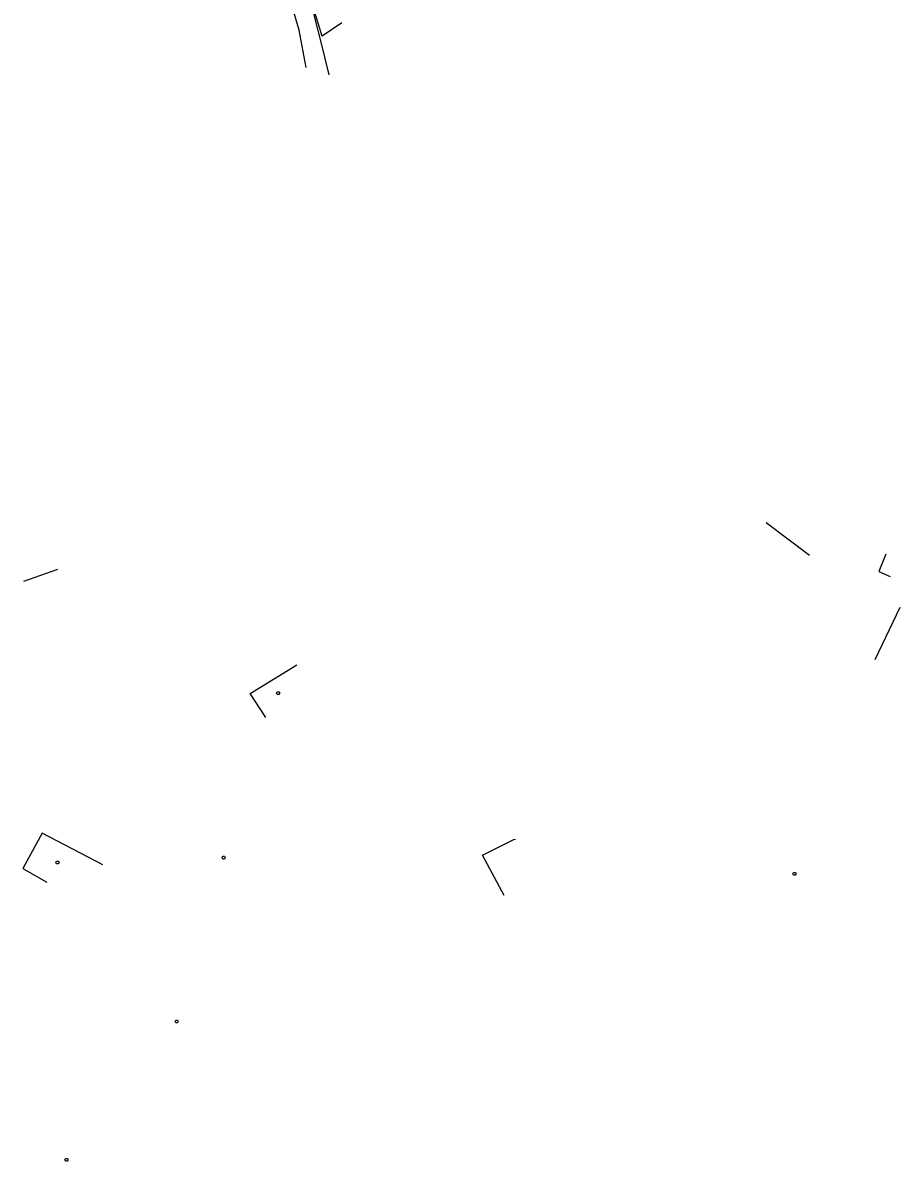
# Model space of a CAD drawing. Extents: x -664960 to -662754, y -993849 to -991145.
# Drawn here: x -663547.9 to -663356.1, y -993668.8 to -993419.9 of the extents above; entities that cross this region are included whole.
import ezdxf

# ---------------------------------------------------------------- set-up
doc = ezdxf.new("R2010")
doc.units = 0
for name, color, linetype in [('Vrstva 11', 7, 'Continuous'), ('Vrstva 12', 7, 'Continuous'), ('Vrstva 18', 7, 'Continuous'), ('Vrstva 23', 7, 'Continuous'), ('Vrstva 9', 7, 'Continuous')]:
    doc.layers.add(name, color=color, linetype=linetype)

msp = doc.modelspace()

# ---------------------------------------------------------------- linework, layer by layer
at = {"layer": 'Vrstva 11'}
for p, q in [((-663385.38, -993529.17), (-663375.87, -993536.33)), ((-663547.66, -993541.98), (-663540.24, -993539.38)), ((-663361.5, -993559.12), (-663356.05, -993547.7)), ((-663547.899, -993604.836), (-663542.61, -993607.77))]:
    msp.add_line(p, q, dxfattribs=at)
for points in [[(-663359.21, -993536.13), (-663360.75, -993539.9), (-663358.24, -993540.99)], [(-663494.78, -993571.78), (-663498.21, -993566.54), (-663487.98, -993560.29)], [(-663530.4, -993604.04), (-663543.68, -993597.08), (-663547.899, -993604.836)], [(-663442.67, -993610.71), (-663447.37, -993601.9), (-663440.5, -993598.49), (-663440.19, -993598.37)]]:
    msp.add_lwpolyline(points, dxfattribs=at)
at = {"layer": 'Vrstva 12'}
msp.add_lwpolyline([(-663478.117, -993419.967), (-663482.458, -993422.852), (-663486.078, -993410.964), (-663482.767, -993408.955)], dxfattribs=at)
at = {"layer": 'Vrstva 18'}
for points in [[(-663503.79, -993602.14), (-663503.61, -993602.44), (-663503.79, -993602.74), (-663504.15, -993602.74), (-663504.33, -993602.44), (-663504.15, -993602.14), (-663503.79, -993602.14)], [(-663379.01, -993605.7), (-663378.83, -993606), (-663379.01, -993606.3), (-663379.37, -993606.3), (-663379.55, -993606), (-663379.37, -993605.7), (-663379.01, -993605.7)], [(-663514.07, -993637.97), (-663513.89, -993638.27), (-663514.07, -993638.57), (-663514.43, -993638.57), (-663514.61, -993638.27), (-663514.43, -993637.97), (-663514.07, -993637.97)], [(-663538.16, -993668.2), (-663537.98, -993668.5), (-663538.16, -993668.8), (-663538.52, -993668.8), (-663538.7, -993668.5), (-663538.52, -993668.2), (-663538.16, -993668.2)]]:
    msp.add_lwpolyline(points, dxfattribs=at)
at = {"layer": 'Vrstva 23'}
msp.add_lwpolyline([(-663485.961, -993429.716), (-663487.484, -993421.544), (-663490.57, -993410.819), (-663495.006, -993400.71), (-663490.818, -993398.331), (-663486.078, -993410.964), (-663482.506, -993425.076), (-663480.967, -993431.306)], dxfattribs=at)
at = {"layer": 'Vrstva 9'}
for points in [[(-663491.895, -993566.204), (-663491.715, -993566.504), (-663491.895, -993566.804), (-663492.255, -993566.804), (-663492.435, -993566.504), (-663492.255, -993566.204), (-663491.895, -993566.204)], [(-663540.143, -993603.193), (-663539.963, -993603.493), (-663540.143, -993603.793), (-663540.503, -993603.793), (-663540.683, -993603.493), (-663540.503, -993603.193), (-663540.143, -993603.193)]]:
    msp.add_lwpolyline(points, dxfattribs=at)

doc.saveas('drawing.dxf')
